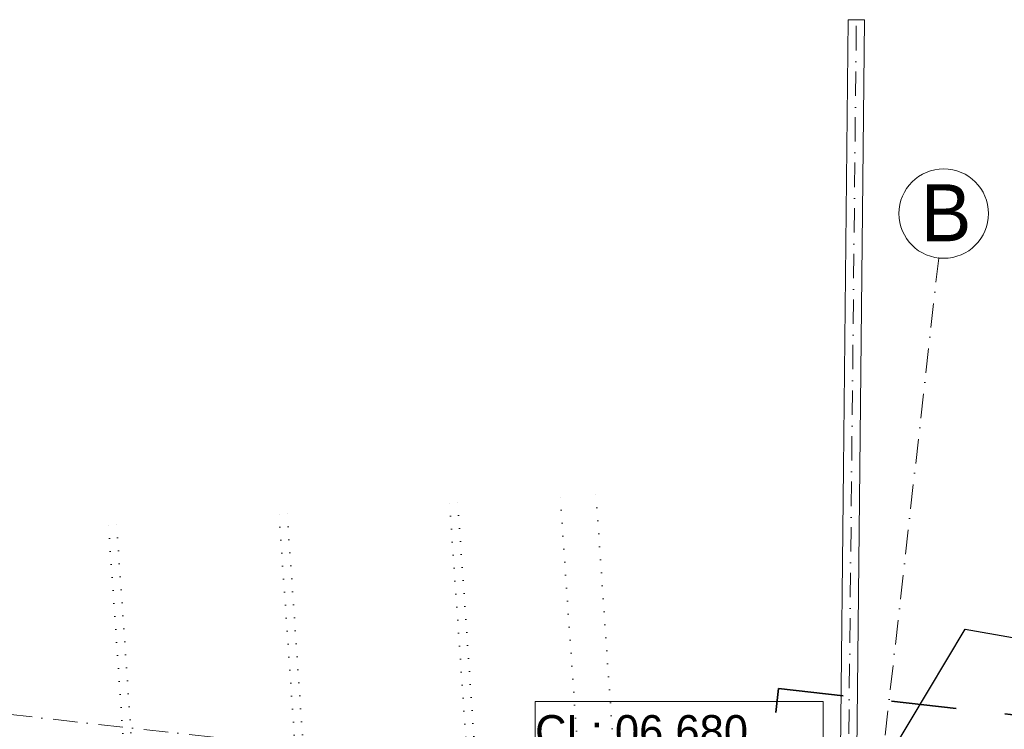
# Model space of a CAD drawing. Header units: millimetres. Extents: x -115474967 to 444143, y -74377 to 241828222.
# Tile 544 of 590: x 185612 to 191662, y 339630 to 343992. Entities that reach past the tile are written whole.
import ezdxf

# ---------------------------------------------------------------- set-up
doc = ezdxf.new("R2010")
doc.units = ezdxf.units.MM
doc.header["$MEASUREMENT"] = 0
for name, pattern in [('Dense Dotted', [80, 0, -80]), ('Dot & Dashed', [280, 150, -60, 0, -70]), ('Long Dashed', [700, 400, -300])]:
    doc.linetypes.add(name, pattern=pattern)
for name, color, linetype, lineweight in [('0_Pen_No__16', 9, 'Continuous', 20), ('A_BEAMS_Pen_No__69', 255, 'Continuous', 20), ('A_BEAMS_Pen_No__90', 255, 'Continuous', 20), ('C-GRID _Pen_No__5', 7, 'Continuous', 5), ('C_TEXT GA_Pen_No__6', 7, 'Continuous', 5), ('SEWER LINE_Pen_No__1', 7, 'Continuous', 30), ('SEWER LINE_Pen_No__6', 7, 'Continuous', 5)]:
    doc.layers.add(name, color=color, linetype=linetype, lineweight=lineweight)
doc.layers.add('A_BEAMS', color=7, linetype='Continuous')
doc.styles.add('GENERATED_STYLE_1', font='GOTHIC.TTF')
doc.dimstyles.new('GENERATED_STYLE__5', dxfattribs={"dimtxt": 0.18, "dimasz": 273.6, "dimexe": 0.18, "dimexo": 0.0625, "dimgap": 0.09, "dimtad": 0, "dimtih": 1, "dimtoh": 1, "dimdec": 4, "dimzin": 0, "dimdsep": 46, "dimcen": 0.09, "dimadec": 0, "dimazin": 0, "dimtfac": 1, "dimtdec": 4, "dimtmove": 0, "dimatfit": 3, "dimldrblk": 'ARROWHEAD_5', "dimfxl": 1, "dimtolj": 1, "dimtzin": 0, "dimarcsym": 0})

# ---------------------------------------------------------------- blocks, each defined once
blk = doc.blocks.new('IPE Beam 20[5]', base_point=(-36475.8, 62443))
at = {"layer": 'A_BEAMS_Pen_No__69', "color": 255, "linetype": 'Dot & Dashed', "lineweight": 20}
blk.add_line((-36475.8, 62443), (-36418, 67952.5), dxfattribs=at)
at = {"layer": 'A_BEAMS_Pen_No__90', "color": 255, "linetype": 'Continuous', "lineweight": 20}
for p, q in [((-36468, 67953.2), (-36496.9, 65198.3)), ((-36418, 67952.5), (-36468, 67953.2)), ((-36368, 67951.9), (-36418, 67952.5)), ((-36396.9, 65197.2), (-36368, 67951.9)), ((-36496.9, 65198.3), (-36525.3, 62493.5)), ((-36426.3, 62392.2), (-36396.9, 65197.2)), ((-36525.3, 62493.5), (-36475.8, 62443)), ((-36475.8, 62443), (-36426.3, 62392.2))]:
    blk.add_line(p, q, dxfattribs=at)
blk = doc.blocks.new('ARROWHEAD_5')
at = {"linetype": 'Continuous', "lineweight": 0}
blk.add_hatch(color=0, dxfattribs=at).paths.add_polyline_path([(-1, 0.2679), (0, 0), (-1, -0.2679)])
at = {"color": 0, "linetype": 'Continuous', "lineweight": 0}
blk.add_line((0, 0), (-1, 0), dxfattribs=at)

msp = doc.modelspace()

# ---------------------------------------------------------------- linework, layer by layer
at = {"layer": '0_Pen_No__16', "color": 8, "linetype": 'Dense Dotted', "lineweight": 20}
for p, q in [((189170.87616, 337621.19249), (188931.92302, 341084.04503)), ((189390.41226, 337635.49674), (189151.45912, 341098.34928)), ((188490.99247, 337584.44601), (188252.03932, 341047.29855)), ((188540.88667, 337587.69695), (188301.93352, 341050.54949)), ((187443.09398, 337516.1684), (187204.14083, 340979.02094)), ((187492.98783, 337519.42479), (187254.03468, 340982.27733)), ((186395.05217, 337447.88144), (186156.09903, 340910.73398)), ((186444.94638, 337451.13239), (186205.99323, 340913.98493))]:
    msp.add_line(p, q, dxfattribs=at)
at = {"layer": 'C-GRID _Pen_No__5', "color": 4, "linetype": 'Dot & Dashed', "lineweight": 5}
for p, q in [((191259.30497, 342527.08449), (189220.21931, 324329.13566)), ((191259.30497, 342527.08449), (191259.30474, 342527.08251)), ((172457.33939, 341188.99439), (229357.29746, 334813.33437))]:
    msp.add_line(p, q, dxfattribs=at)
at = {"layer": 'C-GRID _Pen_No__5', "color": 4, "linetype": 'Continuous', "lineweight": 5}
msp.add_circle((191289.92694, 342800.37225), 275, dxfattribs=at)
at = {"layer": 'C-GRID _Pen_No__5', "color": 4, "linetype": 'Dot & Dashed', "lineweight": 5}
msp.add_point((191259.30497, 342527.08449), dxfattribs=at)
msp.add_point((191259.30497, 342527.08449), dxfattribs=at)
at = {"layer": 'SEWER LINE_Pen_No__1', "color": 214, "linetype": 'Long Dashed', "lineweight": 35}
for p, q in [((188698.52834, 325820.83619), (190273.90187, 339880.30902)), ((190273.90187, 339880.30902), (221163.89154, 336419.06459))]:
    msp.add_line(p, q, dxfattribs=at)
at = {"layer": 'SEWER LINE_Pen_No__6', "color": 7, "linetype": 'Continuous', "lineweight": 5, "flags": 128}
msp.add_lwpolyline([(188779.12764, 339800.73763), (190548.59315, 339800.73763), (190548.59315, 338724.26506), (188779.12764, 338724.26506)], close=True, dxfattribs=at)

# ---------------------------------------------------------------- block references
at = {"layer": 'A_BEAMS', "color": 5, "linetype": 'Continuous', "lineweight": 5}
msp.add_blockref('IPE Beam 20[5]', (190695.39198, 338482.07314), dxfattribs=at)

# ---------------------------------------------------------------- texts
at = {"layer": 'C-GRID _Pen_No__5', "color": 4, "linetype": 'Continuous', "lineweight": 5, "insert": (191148.27944, 342980.39577), "char_height": 350, "attachment_point": 1, "style": 'GENERATED_STYLE_1'}
msp.add_mtext('\\A1;{\\pql;\\pt0;\\fCentury Gothic|b0|i0|c0|p34;B}', dxfattribs=at)
at = {"layer": 'SEWER LINE_Pen_No__6', "color": 7, "linetype": 'Continuous', "lineweight": 5, "insert": (188779.12764, 339260.99645), "char_height": 200, "attachment_point": 4, "line_spacing_factor": 1.065341, "style": 'GENERATED_STYLE_1'}
msp.add_mtext('\\A1;{\\pql;\\fCentury Gothic|b0|i0|c0|p34;CL: 06.680\\P\\pql;\\fCentury Gothic|b0|i0|c0|p34;  IL: 06.080\\P\\pql;\\fCentury Gothic|b0|i0|c0|p34;DEPTH: 0.600}', dxfattribs=at)

# ---------------------------------------------------------------- leaders
at = {"layer": 'C_TEXT GA_Pen_No__6', "color": 7, "linetype": 'Continuous', "lineweight": 5, "annotation_type": 0, "has_hookline": 1, "hookline_direction": 0, "text_width": 1961.93724, "horizontal_direction": (0.993781, -0.111353, 0)}
msp.add_leader([(190862.43516, 339310.19074), (191422.93235, 340245.52082), (191712.82309, 340195.55862)], dimstyle='GENERATED_STYLE__5', dxfattribs=at)

doc.saveas('drawing.dxf')
